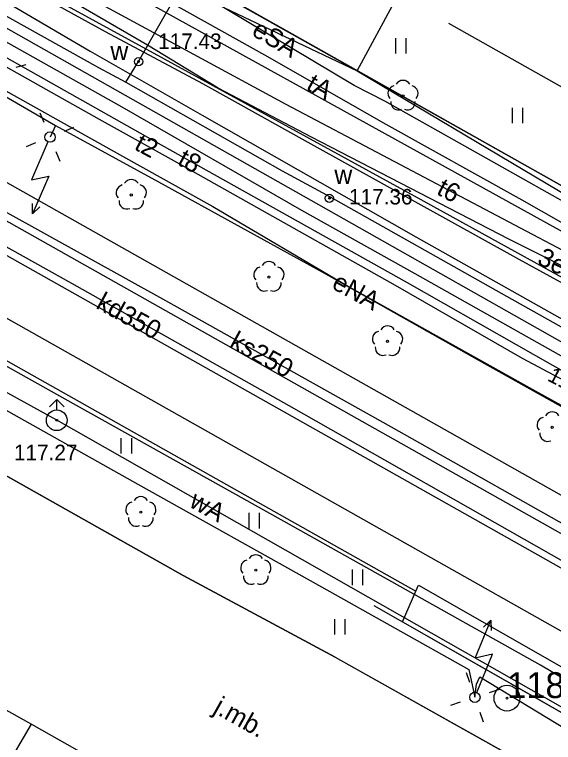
# Model space of a CAD drawing. Extents: x 6434771 to 6436222, y 5663454 to 5664782.
# Drawn here: x 6435329.93 to 6435355.97, y 5663820.92 to 5663856.09 of the extents above; entities that cross this region are included whole.
import ezdxf

# ---------------------------------------------------------------- set-up
doc = ezdxf.new("R2010")
doc.units = 0
for name, color, linetype in [('Warstwa 1', 7, 'Continuous'), ('Warstwa 10', 7, 'Continuous'), ('Warstwa 11', 7, 'Continuous'), ('Warstwa 12', 7, 'Continuous'), ('Warstwa 13', 7, 'Continuous'), ('Warstwa 14', 7, 'Continuous'), ('Warstwa 2', 7, 'Continuous'), ('Warstwa 3', 7, 'Continuous'), ('Warstwa 37', 7, 'Continuous'), ('Warstwa 4', 7, 'Continuous'), ('Warstwa 40', 7, 'Continuous'), ('Warstwa 5', 7, 'Continuous'), ('Warstwa 6', 7, 'Continuous'), ('Warstwa 7', 7, 'Continuous'), ('Warstwa 8', 7, 'Continuous'), ('Warstwa 9', 7, 'Continuous')]:
    doc.layers.add(name, color=color, linetype=linetype)

msp = doc.modelspace()

# ---------------------------------------------------------------- linework, layer by layer
at = {"layer": 'Warstwa 1'}
msp.add_line((6435319.457, 5663868.606), (6435372.859, 5663838.53), dxfattribs=at)
msp.add_line((6435319.457, 5663868.606), (6435372.859, 5663838.53), dxfattribs=at)
at = {"layer": 'Warstwa 10'}
for points in [[(6435401.146, 5663821.695), (6435398.047, 5663823.455), (6435390.791, 5663827.598), (6435381.56, 5663832.922), (6435372.833, 5663837.811), (6435368.692, 5663840.176), (6435362.365, 5663843.722), (6435347.821, 5663851.905), (6435346.344, 5663852.663), (6435339.267, 5663856.894), (6435330.773, 5663861.869), (6435330.105, 5663862.165), (6435320.767, 5663867.824), (6435312.71, 5663872.596), (6435305.938, 5663876.652), (6435298.004, 5663881.189), (6435285.783, 5663888.133), (6435276.948, 5663893.06)], [(6435401.146, 5663821.695), (6435398.047, 5663823.455), (6435390.791, 5663827.598), (6435381.56, 5663832.922), (6435372.833, 5663837.811), (6435368.692, 5663840.176), (6435364.919, 5663839.575), (6435358.092, 5663843.094), (6435353.824, 5663845.237), (6435344.281, 5663850.171), (6435339.777, 5663852.531), (6435336.359, 5663854.619), (6435330.749, 5663857.89), (6435330.355, 5663860.883), (6435330.105, 5663862.165), (6435315.746, 5663870.323), (6435303.872, 5663877.051), (6435295.857, 5663881.562), (6435279.336, 5663890.656), (6435276.933, 5663891.787)], [(6435276.882, 5663887.579), (6435283.42, 5663883.873), (6435286.339, 5663882.168), (6435287.921, 5663881.177), (6435291.582, 5663879.039), (6435292.253, 5663878.669), (6435295.68, 5663876.851), (6435306.608, 5663870.795), (6435308.249, 5663869.885), (6435319.366, 5663863.77), (6435328.806, 5663858.528), (6435337.16, 5663853.948), (6435349.252, 5663847.329), (6435357.828, 5663842.599)], [(6435276.851, 5663885.03), (6435312.78, 5663864.91), (6435313.27, 5663864.65), (6435387, 5663822.95)], [(6435302.552, 5663870.057), (6435305.254, 5663868.498), (6435307.011, 5663867.505), (6435309.09, 5663866.283), (6435317.146, 5663861.781), (6435323.234, 5663858.316), (6435335.123, 5663851.628), (6435343.799, 5663846.645), (6435349.269, 5663843.587), (6435355.94, 5663839.825), (6435361.706, 5663836.589)]]:
    msp.add_lwpolyline(points, dxfattribs=at)
at = {"layer": 'Warstwa 11'}
for centre in [(6435348.705, 5663852.163), (6435335.575, 5663847.374), (6435342.226, 5663843.408), (6435347.958, 5663840.3), (6435355.915, 5663836.143), (6435336.037, 5663832.044), (6435341.594, 5663829.237)]:
    msp.add_circle(centre, 0.05, dxfattribs=at)
for centre, start, end in [((6435348.705, 5663852.538), 30.1471, 149.8529), ((6435348.348, 5663852.279), 102.1471, 221.8529), ((6435349.062, 5663852.279), 318.1471, 77.8529), ((6435348.485, 5663851.86), 174.1471, 293.8529), ((6435348.925, 5663851.86), 246.1471, 5.8529), ((6435335.218, 5663847.49), 102.1471, 221.8529), ((6435335.575, 5663847.749), 30.1471, 149.8529), ((6435335.932, 5663847.49), 318.1471, 77.8529), ((6435335.355, 5663847.071), 174.1471, 293.8529), ((6435335.795, 5663847.071), 246.1471, 5.8529), ((6435342.226, 5663843.783), 30.1471, 149.8529), ((6435341.869, 5663843.524), 102.1471, 221.8529), ((6435342.583, 5663843.524), 318.1471, 77.8529), ((6435342.006, 5663843.105), 174.1471, 293.8529), ((6435342.446, 5663843.105), 246.1471, 5.8529), ((6435347.601, 5663840.416), 102.1471, 221.8529), ((6435347.958, 5663840.675), 30.1471, 149.8529), ((6435348.315, 5663840.416), 318.1471, 77.8529), ((6435347.738, 5663839.997), 174.1471, 293.8529), ((6435348.178, 5663839.997), 246.1471, 5.8529), ((6435355.558, 5663836.259), 102.1471, 221.8529), ((6435355.915, 5663836.518), 30.1471, 149.8529), ((6435355.695, 5663835.84), 174.1471, 293.8529), ((6435336.037, 5663832.419), 30.1471, 149.8529), ((6435335.68, 5663832.16), 102.1471, 221.8529), ((6435336.394, 5663832.16), 318.1471, 77.8529), ((6435335.817, 5663831.741), 174.1471, 293.8529), ((6435336.257, 5663831.741), 246.1471, 5.8529), ((6435341.594, 5663829.612), 30.1471, 149.8529), ((6435341.237, 5663829.353), 102.1471, 221.8529), ((6435341.951, 5663829.353), 318.1471, 77.8529), ((6435341.374, 5663828.934), 174.1471, 293.8529), ((6435341.814, 5663828.934), 246.1471, 5.8529)]:
    msp.add_arc(centre, 0.375, start, end, dxfattribs=at)
at = {"layer": 'Warstwa 12'}
for points in [[(6435416.166, 5663827.977), (6435399.481, 5663837.679), (6435393.426, 5663827.371), (6435391.836, 5663824.89), (6435366.814, 5663839.843), (6435332.256, 5663858.96), (6435321.402, 5663864.883), (6435291.11, 5663881.519), (6435276.903, 5663889.322)], [(6435276.891, 5663888.305), (6435290.85, 5663880.53), (6435302.38, 5663874.29), (6435309.42, 5663870.42), (6435310.019, 5663870.273), (6435310.43, 5663869.78), (6435326.29, 5663860.47), (6435329.66, 5663859.03), (6435343.05, 5663851.76), (6435357.88, 5663843.93), (6435367.27, 5663838.81), (6435387.76, 5663826.67), (6435388.284, 5663826.392)], [(6435362.451, 5663839.79), (6435354.317, 5663844.248), (6435344.268, 5663849.834), (6435339.038, 5663852.753), (6435334.322, 5663855.254), (6435324.959, 5663860.416), (6435313.693, 5663866.624), (6435304.166, 5663871.953), (6435295.298, 5663876.803), (6435291.474, 5663878.844), (6435285.962, 5663882.132), (6435276.879, 5663887.371)], [(6435276.866, 5663886.264), (6435279.447, 5663884.934), (6435287.49, 5663880.402), (6435295.599, 5663875.871), (6435302.517, 5663871.931), (6435306.786, 5663869.523), (6435315.114, 5663864.849), (6435322.678, 5663860.626), (6435326.679, 5663858.38), (6435333.591, 5663854.324), (6435338.992, 5663851.23), (6435349.317, 5663845.347), (6435360.409, 5663839.124), (6435370.42, 5663833.63), (6435373.042, 5663832.173), (6435379.244, 5663828.718), (6435386.301, 5663824.818), (6435395.3, 5663819.888), (6435397.393, 5663818.634)], [(6435276.859, 5663885.638), (6435279.519, 5663884.228), (6435282.1, 5663882.838), (6435285.003, 5663881.147), (6435291.449, 5663877.579), (6435298.222, 5663873.661), (6435307.217, 5663868.604), (6435313.115, 5663865.288), (6435321.422, 5663860.618), (6435323.205, 5663859.606), (6435323.663, 5663859.406), (6435324.048, 5663859.088), (6435327.591, 5663857.106), (6435333.992, 5663853.54), (6435335.305, 5663852.832), (6435342.865, 5663848.545), (6435345.189, 5663847.289), (6435353.71, 5663842.485), (6435362.519, 5663837.534), (6435372.616, 5663831.86), (6435378.481, 5663828.568), (6435382.574, 5663826.213), (6435391.196, 5663821.466), (6435396.123, 5663818.619)], [(6435276.814, 5663881.955), (6435280.871, 5663879.991), (6435286.126, 5663877.079), (6435290.129, 5663874.854), (6435291.383, 5663874.193), (6435292.449, 5663873.589), (6435296.067, 5663871.428), (6435300.727, 5663868.827), (6435304.328, 5663866.714), (6435307.447, 5663864.794), (6435312.774, 5663861.805), (6435318.324, 5663858.647), (6435331.911, 5663850.725), (6435336.891, 5663848.016), (6435344.842, 5663843.62), (6435352.641, 5663839.235), (6435358.931, 5663835.724)], [(6435335.305, 5663852.832), (6435335.928, 5663853.819), (6435337.094, 5663855.885), (6435340.084, 5663861.097), (6435343.032, 5663866.287), (6435349.894, 5663878.157)], [(6435331.97, 5663836.484), (6435276.633, 5663867.007)], [(6435320.062, 5663866.479), (6435323.903, 5663864.281), (6435335.194, 5663857.963), (6435342.155, 5663854.067), (6435347.738, 5663850.877), (6435354.444, 5663847.135), (6435364.02, 5663841.7), (6435368.911, 5663838.95), (6435371.302, 5663837.61)], [(6435360.98, 5663821.304), (6435355.353, 5663824.651), (6435343.364, 5663831.369), (6435332.385, 5663837.512), (6435323.061, 5663842.722), (6435315.042, 5663847.139), (6435308.88, 5663850.68), (6435293.984, 5663858.882), (6435286.443, 5663862.997), (6435286.2, 5663862.946)], [(6435320.504, 5663858.81), (6435321.674, 5663858.38), (6435326.396, 5663855.78), (6435336.623, 5663850.025), (6435348.904, 5663843.141), (6435355.928, 5663839.15), (6435358.707, 5663837.599), (6435359.673, 5663836.502)], [(6435320.504, 5663858.81), (6435321.607, 5663858.294), (6435322.337, 5663857.57), (6435327.971, 5663854.438), (6435334.027, 5663851.035), (6435337.5, 5663849.107), (6435348.324, 5663843.019), (6435354.467, 5663839.489), (6435358.553, 5663837.319), (6435359.673, 5663836.502)], [(6435300.639, 5663852.989), (6435306.071, 5663849.977), (6435310.259, 5663847.614), (6435323.372, 5663840.371), (6435325.587, 5663839.188), (6435335.899, 5663833.402), (6435344.772, 5663828.437), (6435351.884, 5663824.437), (6435352.179, 5663823.096), (6435352.251, 5663823.733), (6435352.417, 5663824.081), (6435357.536, 5663820.982)], [(6435331.911, 5663850.725), (6435331.647, 5663850.175)], [(6435384.882, 5663806.413), (6435331.97, 5663836.484)]]:
    msp.add_lwpolyline(points, dxfattribs=at)
at = {"layer": 'Warstwa 2'}
for points in [[(6435289.501, 5663868.846), (6435305.123, 5663859.895), (6435376.395, 5663819.712), (6435401.54, 5663805.581)], [(6435347.29, 5663827.53), (6435375.51, 5663811.46)]]:
    msp.add_lwpolyline(points, dxfattribs=at)
for centre in [(6435331.647, 5663850.175), (6435352.179, 5663823.096)]:
    msp.add_circle(centre, 0.25, dxfattribs=at)
at = {"layer": 'Warstwa 3'}
for radius in [0.625, 0.045]:
    msp.add_circle((6435353.73, 5663823.06), radius, dxfattribs=at)
at = {"layer": 'Warstwa 37'}
for points in [[(6435447.936, 5663781.118), (6435430.781, 5663790.832), (6435403.782, 5663806.029), (6435390.832, 5663813.363), (6435376.862, 5663821.326), (6435358.502, 5663831.641), (6435330.088, 5663847.677), (6435305.533, 5663861.541), (6435290.665, 5663870.106), (6435281.613, 5663875.099), (6435276.763, 5663877.731)], [(6435471.932, 5663763.997), (6435451.432, 5663775.556), (6435429.11, 5663788.176), (6435402.15, 5663803.435), (6435389.448, 5663810.613), (6435355.23, 5663829.972), (6435328.673, 5663844.926), (6435304.456, 5663858.546), (6435288.454, 5663867.569), (6435276.72, 5663874.17)], [(6435276.683, 5663871.162), (6435287.422, 5663865.109), (6435303.243, 5663856.213), (6435327.221, 5663842.723), (6435374.481, 5663816.056), (6435388.179, 5663808.313), (6435400.849, 5663801.137), (6435449.937, 5663773.382), (6435463.766, 5663765.213)]]:
    msp.add_lwpolyline(points, dxfattribs=at)
at = {"layer": 'Warstwa 4'}
for points in [[(6435375.628, 5663841.737), (6435350.924, 5663855.666)], [(6435330.016, 5663853.546), (6435330.496, 5663853.684)], [(6435331.366, 5663850.87), (6435331.178, 5663851.334)], [(6435332.342, 5663850.456), (6435332.806, 5663850.644)], [(6435330.952, 5663849.894), (6435330.488, 5663849.706)], [(6435331.928, 5663849.48), (6435332.116, 5663849.016)], [(6435331.616, 5663837.13), (6435331.97, 5663837.484)], [(6435332.324, 5663837.13), (6435331.97, 5663837.484)], [(6435331.97, 5663836.984), (6435331.97, 5663837.484)], [(6435351.94, 5663823.807), (6435351.781, 5663824.281)], [(6435352.89, 5663823.335), (6435353.364, 5663823.494)], [(6435351.468, 5663822.857), (6435350.994, 5663822.698)], [(6435352.418, 5663822.385), (6435352.577, 5663821.911)]]:
    msp.add_lwpolyline(points, dxfattribs=at)
for centre, radius in [((6435335.928, 5663853.819), 0.2), ((6435345.147, 5663847.215), 0.2), ((6435331.97, 5663836.484), 0.5)]:
    msp.add_circle(centre, radius, dxfattribs=at)
at = {"layer": 'Warstwa 40'}
for p, q in [((6435331.548, 5663849.946), (6435330.753, 5663848.11)), ((6435352.274, 5663823.327), (6435353.031, 5663825.178))]:
    msp.add_line(p, q, dxfattribs=at)
for points in [[(6435331.548, 5663849.946), (6435330.753, 5663848.11), (6435331.594, 5663848.291), (6435330.8, 5663846.455)], [(6435331.162, 5663846.8), (6435330.8, 5663846.455), (6435330.803, 5663846.955)], [(6435352.274, 5663823.327), (6435353.031, 5663825.178), (6435352.194, 5663824.981), (6435352.952, 5663826.832)], [(6435352.596, 5663826.48), (6435352.952, 5663826.832), (6435352.958, 5663826.332)]]:
    msp.add_lwpolyline(points, dxfattribs=at)
for centre in [(6435331.647, 5663850.175), (6435352.179, 5663823.096)]:
    msp.add_circle(centre, 0.25, dxfattribs=at)
at = {"layer": 'Warstwa 5'}
for p, q in [((6435346.486, 5663853.379), (6435351.447, 5663862.54)), ((6435348.365, 5663854.207), (6435348.365, 5663854.957)), ((6435348.865, 5663854.207), (6435348.865, 5663854.957)), ((6435346.486, 5663853.379), (6435368.315, 5663840.377)), ((6435354, 5663850.838), (6435354, 5663851.588)), ((6435354.5, 5663850.838), (6435354.5, 5663851.588)), ((6435318.61, 5663845.52), (6435349.327, 5663828.226)), ((6435322.408, 5663837.817), (6435338.081, 5663828.98)), ((6435335.093, 5663834.872), (6435335.093, 5663835.622)), ((6435335.593, 5663834.872), (6435335.593, 5663835.622)), ((6435341.271, 5663831.26), (6435341.271, 5663832.01)), ((6435341.771, 5663831.26), (6435341.771, 5663832.01)), ((6435346.26, 5663828.52), (6435346.26, 5663829.27)), ((6435346.76, 5663828.52), (6435346.76, 5663829.27)), ((6435338.081, 5663828.98), (6435345.423, 5663825.041)), ((6435348.677, 5663826.74), (6435349.327, 5663828.226)), ((6435345.417, 5663826.125), (6435345.417, 5663826.875)), ((6435345.917, 5663826.125), (6435345.917, 5663826.875)), ((6435348.677, 5663826.74), (6435358.257, 5663821.285)), ((6435345.423, 5663825.041), (6435393.413, 5663798.15))]:
    msp.add_line(p, q, dxfattribs=at)
at = {"layer": 'Warstwa 6'}
for points in [[(6435273.017, 5663901.219), (6435305.06, 5663883.021), (6435302.472, 5663878.272), (6435315.434, 5663870.865), (6435319.457, 5663868.606), (6435372.859, 5663838.53), (6435375.407, 5663843.29), (6435404.937, 5663826.552), (6435405.672, 5663826.093), (6435404.72, 5663824.305), (6435401.922, 5663819.558), (6435406.79, 5663816.849), (6435407.946, 5663818.936), (6435411.291, 5663816.875), (6435416.019, 5663814.198), (6435421.61, 5663811.04), (6435514.97, 5663977.09)], [(6435372.859, 5663838.53), (6435319.457, 5663868.606), (6435315.434, 5663870.865), (6435302.472, 5663878.272), (6435305.06, 5663883.021), (6435273.017, 5663901.219)], [(6435345.423, 5663825.041), (6435338.081, 5663828.98), (6435322.408, 5663837.817), (6435307.645, 5663846.117), (6435291.609, 5663855.19), (6435276.592, 5663863.594)], [(6435345.423, 5663825.041), (6435393.413, 5663798.15)]]:
    msp.add_lwpolyline(points, dxfattribs=at)
for centre in [(6435335.928, 5663853.819), (6435345.147, 5663847.215), (6435331.97, 5663836.484)]:
    msp.add_circle(centre, 0.045, dxfattribs=at)
at = {"layer": 'Warstwa 7'}
for points in [[(6435401.854, 5663803.878), (6435394.763, 5663807.937), (6435385.41, 5663813.34), (6435375.676, 5663818.854), (6435371.109, 5663821.448), (6435367.489, 5663823.505), (6435365.957, 5663824.407), (6435364.942, 5663824.832), (6435357.182, 5663829.246), (6435343.21, 5663837.182), (6435332.703, 5663843.093), (6435320.858, 5663849.708), (6435318.885, 5663850.811), (6435316.139, 5663852.352), (6435311.43, 5663855.058), (6435301.683, 5663860.716), (6435288.502, 5663868.365), (6435280.288, 5663873.072), (6435276.73, 5663874.982)], [(6435381.641, 5663817.296), (6435378.211, 5663819.266), (6435365.903, 5663826.217), (6435364.106, 5663827.225), (6435361.612, 5663828.552), (6435348.154, 5663836.155), (6435337.241, 5663842.265), (6435323.672, 5663849.784), (6435317.137, 5663853.357), (6435312.73, 5663855.893), (6435308.438, 5663858.34)]]:
    msp.add_lwpolyline(points, dxfattribs=at)
at = {"layer": 'Warstwa 8'}
for p, q in [((6435346.486, 5663853.379), (6435351.447, 5663862.54)), ((6435339.396, 5663856.735), (6435346.486, 5663853.379)), ((6435324.819, 5663855.041), (6435335.004, 5663849.326)), ((6435335.004, 5663849.326), (6435339.517, 5663846.825)), ((6435339.517, 5663846.825), (6435346.078, 5663842.951)), ((6435318.61, 5663845.52), (6435349.327, 5663828.226)), ((6435346.078, 5663842.951), (6435354.951, 5663837.996)), ((6435354.951, 5663837.996), (6435364.915, 5663832.462)), ((6435322.408, 5663837.817), (6435338.081, 5663828.98)), ((6435338.081, 5663828.98), (6435345.423, 5663825.041)), ((6435349.327, 5663828.226), (6435349.456, 5663828.522)), ((6435349.456, 5663828.522), (6435392.582, 5663803.789)), ((6435321.324, 5663827.095), (6435330.747, 5663821.797)), ((6435321.324, 5663827.095), (6435330.747, 5663821.797)), ((6435345.423, 5663825.041), (6435393.413, 5663798.15)), ((6435329.973, 5663820.476), (6435330.747, 5663821.797)), ((6435329.974, 5663820.476), (6435330.747, 5663821.797)), ((6435330.747, 5663821.797), (6435344.539, 5663814.043)), ((6435330.747, 5663821.797), (6435344.539, 5663814.043))]:
    msp.add_line(p, q, dxfattribs=at)
at = {"layer": 'Warstwa 9'}
for p, q in [((6435339.396, 5663856.735), (6435346.486, 5663853.379)), ((6435324.819, 5663855.041), (6435335.004, 5663849.326)), ((6435346.486, 5663853.379), (6435368.315, 5663840.377)), ((6435335.004, 5663849.326), (6435339.517, 5663846.825)), ((6435339.517, 5663846.825), (6435346.078, 5663842.951)), ((6435346.078, 5663842.951), (6435354.951, 5663837.996)), ((6435354.951, 5663837.996), (6435364.915, 5663832.462)), ((6435349.327, 5663828.226), (6435349.456, 5663828.522)), ((6435349.456, 5663828.522), (6435392.582, 5663803.789)), ((6435348.677, 5663826.74), (6435349.327, 5663828.226)), ((6435348.677, 5663826.74), (6435358.257, 5663821.285))]:
    msp.add_line(p, q, dxfattribs=at)

# ---------------------------------------------------------------- texts
at = {"layer": 'Warstwa 11'}
for s, rotation, p in [('eSA', 329.8232, (6435341.337, 5663855.12)), ('3eS', 334.0172, (6435355.136, 5663844.064))]:
    msp.add_text(s, height=0.9, rotation=rotation, dxfattribs=at).set_placement(p)
at = {"layer": 'Warstwa 13'}
for s, rotation, p in [('tA', 330.9519, (6435343.976, 5663852.501)), ('t2', 331.6566, (6435335.669, 5663849.603)), ('t8', 331.416, (6435337.755, 5663848.868)), ('t6', 332.1666, (6435350.273, 5663847.437)), ('eNA', 331.3472, (6435345.205, 5663842.888)), ('wA', 331.0951, (6435338.319, 5663832.336))]:
    msp.add_text(s, height=0.9, rotation=rotation, dxfattribs=at).set_placement(p)
at = {"layer": 'Warstwa 14'}
msp.add_text('116.77', height=0.75, rotation=332.7166, dxfattribs=at).set_placement((6435355.638, 5663838.426))
at = {"layer": 'Warstwa 4'}
msp.add_text('1188', height=1.25, dxfattribs=at).set_placement((6435353.73, 5663823.06))
at = {"layer": 'Warstwa 5'}
for p in [(6435334.563, 5663853.89), (6435345.387, 5663847.911)]:
    msp.add_text('w', height=0.9, dxfattribs=at).set_placement(p)
at = {"layer": 'Warstwa 6'}
for s, p in [('117.43', (6435336.873, 5663854.429)), ('117.36', (6435346.097, 5663846.915)), ('117.27', (6435329.905, 5663834.555))]:
    msp.add_text(s, height=0.75, dxfattribs=at).set_placement(p)
at = {"layer": 'Warstwa 7'}
for s, rotation, p in [('kd350', 331.33, (6435333.82, 5663841.927)), ('ks250', 331.4446, (6435340.26, 5663840.039))]:
    msp.add_text(s, height=0.9, rotation=rotation, dxfattribs=at).set_placement(p)
at = {"layer": 'Warstwa 8'}
msp.add_text('j.mb.', height=0.9, rotation=330.7342, dxfattribs=at).set_placement((6435339.486, 5663822.389))

doc.saveas('drawing.dxf')
